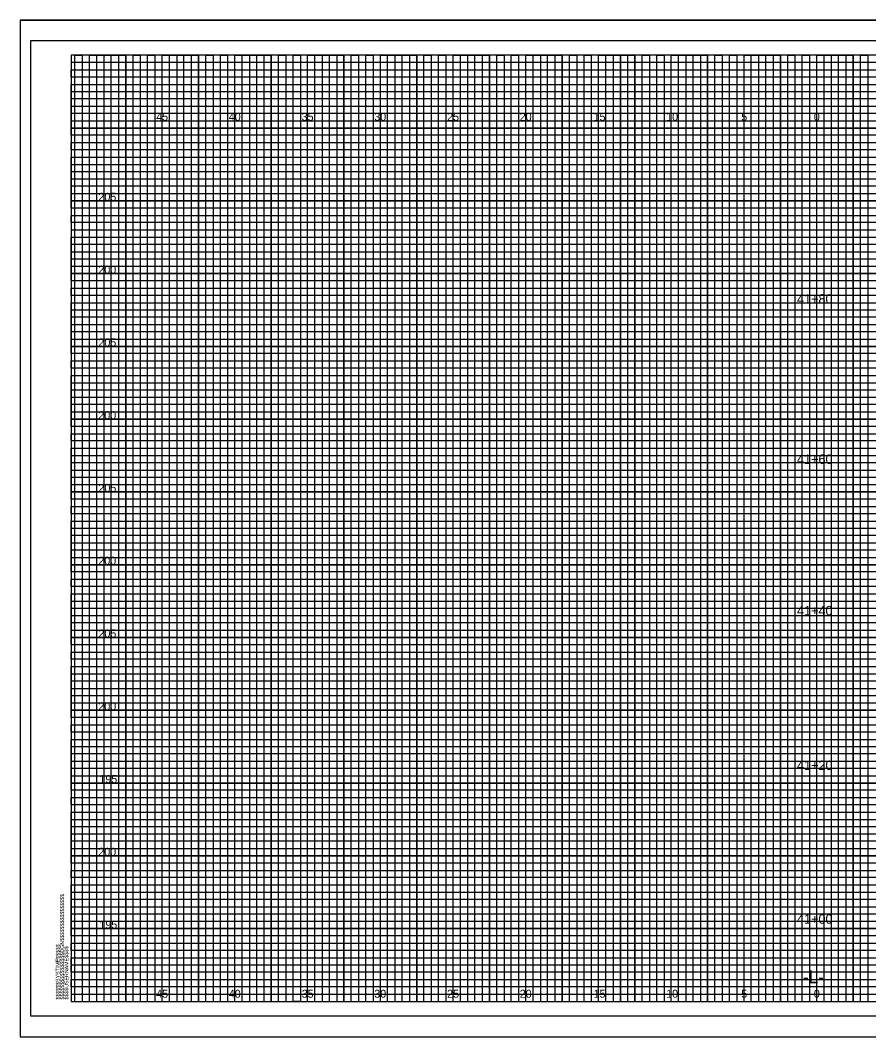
# Model space of a CAD drawing. Extents: x -4 to 103, y -2 to 6583.
# Drawn here: x -3.5 to 54.8, y 3113.9 to 3183.7 of the extents above; entities that cross this region are included whole.
import ezdxf

# ---------------------------------------------------------------- set-up
doc = ezdxf.new("R2010")
doc.units = 0
for name, color, linetype in [('Prop XS Alignment Label', 7, 'Continuous'), ('Prop XS Elevation Labels', 7, 'Continuous'), ('Prop XS Offset Labels', 7, 'Continuous'), ('Prop XS Station Labels', 7, 'Continuous'), ('Sheet Cross Section CELL', 7, 'Continuous'), ('Sheet Cross Section Grid Major CELL', 7, 'Continuous'), ('Sheet Cross Section Grid Middle CELL', 7, 'Continuous'), ('Sheet Cutting Line CELL', 7, 'Continuous'), ('Sheet DOT Grid CELL', 7, 'Continuous'), ('Sheet Plot Border Inside CELL', 7, 'Continuous'), ('Sheet Plot Border Outside CELL', 7, 'Continuous')]:
    doc.layers.add(name, color=color, linetype=linetype)

msp = doc.modelspace()

# ---------------------------------------------------------------- linework, layer by layer
at = {"layer": 'Sheet Cross Section CELL'}
msp.add_lwpolyline([(102.5, 3181.3), (0, 3181.3), (0, 3116.3), (102.5, 3116.3)], close=True, dxfattribs=at)
at = {"layer": 'Sheet Cross Section Grid Major CELL'}
for points in [[(1.25, 3116.3), (1.25, 3181.3), (3.75, 3181.3), (3.75, 3116.3), (6.25, 3116.3), (6.25, 3181.3), (8.75, 3181.3), (8.75, 3116.3), (11.25, 3116.3), (11.25, 3181.3), (13.75, 3181.3), (13.75, 3116.3), (16.25, 3116.3), (16.25, 3181.3), (18.75, 3181.3), (18.75, 3116.3), (21.25, 3116.3), (21.25, 3181.3), (23.75, 3181.3), (23.75, 3116.3), (26.25, 3116.3), (26.25, 3181.3), (28.75, 3181.3), (28.75, 3116.3), (31.25, 3116.3), (31.25, 3181.3), (33.75, 3181.3), (33.75, 3116.3), (36.25, 3116.3), (36.25, 3181.3), (38.75, 3181.3), (38.75, 3116.3), (41.25, 3116.3), (41.25, 3181.3), (43.75, 3181.3), (43.75, 3116.3), (46.25, 3116.3), (46.25, 3181.3), (48.75, 3181.3), (48.75, 3116.3), (51.25, 3116.3), (51.25, 3181.3), (53.75, 3181.3), (53.75, 3116.3)], [(102.5, 3176.3), (0, 3176.3), (0, 3178.8), (74.25, 3178.8)], [(102.5, 3171.3), (0, 3171.3), (0, 3173.8), (102.5, 3173.8)], [(102.5, 3166.3), (0, 3166.3), (0, 3168.8), (102.5, 3168.8)], [(102.5, 3161.3), (0, 3161.3), (0, 3163.8), (102.5, 3163.8)], [(102.5, 3156.3), (0, 3156.3), (0, 3158.8), (102.5, 3158.8)], [(102.5, 3151.3), (0, 3151.3), (0, 3153.8), (102.5, 3153.8)], [(102.5, 3146.3), (0, 3146.3), (0, 3148.8), (102.5, 3148.8)], [(102.5, 3141.3), (0, 3141.3), (0, 3143.8), (102.5, 3143.8)], [(102.5, 3136.3), (0, 3136.3), (0, 3138.8), (102.5, 3138.8)], [(102.5, 3131.3), (0, 3131.3), (0, 3133.8), (102.5, 3133.8)], [(102.5, 3126.3), (0, 3126.3), (0, 3128.8), (102.5, 3128.8)], [(102.5, 3121.3), (0, 3121.3), (0, 3123.8), (102.5, 3123.8)], [(0, 3118.8), (102.5, 3118.8)]]:
    msp.add_lwpolyline(points, dxfattribs=at)
at = {"layer": 'Sheet Cross Section Grid Middle CELL'}
for points in [[(0.25, 3116.3), (0.25, 3181.3), (0.75, 3181.3), (0.75, 3116.3), (1.75, 3116.3), (1.75, 3181.3), (2.25, 3181.3), (2.25, 3116.3), (2.75, 3116.3), (2.75, 3181.3), (3.25, 3181.3), (3.25, 3116.3), (4.25, 3116.3), (4.25, 3181.3), (4.75, 3181.3), (4.75, 3116.3), (5.25, 3116.3), (5.25, 3181.3), (5.75, 3181.3), (5.75, 3116.3), (6.75, 3116.3), (6.75, 3181.3), (7.25, 3181.3), (7.25, 3116.3), (7.75, 3116.3), (7.75, 3181.3), (8.25, 3181.3), (8.25, 3116.3), (9.25, 3116.3), (9.25, 3181.3), (9.75, 3181.3), (9.75, 3116.3), (10.25, 3116.3), (10.25, 3181.3), (10.75, 3181.3), (10.75, 3116.3), (11.75, 3116.3), (11.75, 3181.3), (12.25, 3181.3), (12.25, 3116.3), (12.75, 3116.3), (12.75, 3181.3), (13.25, 3181.3), (13.25, 3116.3), (14.25, 3116.3), (14.25, 3181.3), (14.75, 3181.3), (14.75, 3116.3), (15.75, 3116.3), (15.25, 3116.3), (15.25, 3181.3), (15.75, 3181.3), (15.75, 3116.3), (16.75, 3116.3), (16.75, 3181.3), (17.25, 3181.3), (17.25, 3116.3), (17.75, 3116.3), (17.75, 3181.3), (18.25, 3181.3), (18.25, 3116.3), (19.25, 3116.3), (19.25, 3181.3), (19.75, 3181.3), (19.75, 3116.3), (20.25, 3116.3), (20.25, 3181.3), (20.75, 3181.3), (20.75, 3116.3), (21.75, 3116.3), (21.75, 3181.3), (22.25, 3181.3), (22.25, 3116.3), (22.75, 3116.3), (22.75, 3181.3), (23.25, 3181.3), (23.25, 3116.3), (24.25, 3116.3), (24.25, 3181.3), (24.75, 3181.3), (24.75, 3116.3), (25.25, 3116.3), (25.25, 3181.3), (25.75, 3181.3), (25.75, 3116.3), (26.75, 3116.3), (26.75, 3181.3), (27.25, 3181.3), (27.25, 3116.3), (27.75, 3116.3), (27.75, 3181.3), (28.25, 3181.3), (28.25, 3116.3), (29.25, 3116.3), (29.25, 3181.3), (29.75, 3181.3), (29.75, 3116.3), (30.25, 3116.3), (30.25, 3181.3), (30.75, 3181.3), (30.75, 3116.3)], [(30.75, 3116.3), (31.75, 3116.3), (31.75, 3181.3), (32.25, 3181.3), (32.25, 3116.3), (32.75, 3116.3), (32.75, 3181.3), (33.25, 3181.3), (33.25, 3116.3), (34.25, 3116.3), (34.25, 3181.3), (34.75, 3181.3), (34.75, 3116.3), (35.25, 3116.3), (35.25, 3181.3), (35.75, 3181.3), (35.75, 3116.3), (36.75, 3116.3), (36.75, 3181.3), (37.25, 3181.3), (37.25, 3116.3), (37.75, 3116.3), (37.75, 3181.3), (37.75, 3116.3)], [(38.25, 3181.3), (38.25, 3116.3), (39.25, 3116.3), (39.25, 3181.3), (39.75, 3181.3), (39.75, 3116.3), (40.25, 3116.3), (40.25, 3181.3), (40.75, 3181.3), (40.75, 3116.3), (41.75, 3116.3), (41.75, 3181.3), (42.25, 3181.3), (42.25, 3116.3), (42.75, 3116.3), (42.75, 3181.3), (43.25, 3181.3), (43.25, 3116.3), (43.75, 3116.3), (44.25, 3116.3), (44.25, 3181.3), (44.75, 3181.3), (44.75, 3116.3), (45.25, 3116.3), (45.25, 3181.3), (45.75, 3181.3), (45.75, 3116.3), (46.75, 3116.3), (46.75, 3181.3), (47.25, 3181.3), (47.25, 3116.3), (47.75, 3116.3), (47.75, 3181.3), (48.25, 3181.3), (48.25, 3116.3), (49.25, 3116.3), (49.25, 3181.3), (49.75, 3181.3), (49.75, 3116.3), (50.25, 3116.3), (50.25, 3181.3), (50.75, 3181.3), (50.75, 3116.3), (51.75, 3116.3), (51.75, 3181.3), (52.25, 3181.3), (52.25, 3116.3), (52.75, 3116.3), (52.75, 3181.3), (53.25, 3181.3), (53.25, 3116.3), (54.25, 3116.3), (54.25, 3181.3), (54.75, 3181.3), (54.75, 3116.3), (55.25, 3116.3)], [(0, 3178.3), (0, 3179.3), (74.25, 3179.3), (74.25, 3179.8), (0, 3179.8), (0, 3180.3), (74.25, 3180.3), (74.25, 3180.8), (0, 3180.8)], [(102.5, 3178.3), (0, 3178.3)], [(102.5, 3177.3), (0, 3177.3), (0, 3177.8), (102.5, 3177.8)], [(102.5, 3175.8), (0, 3175.8), (0, 3176.8), (102.5, 3176.8)], [(102.5, 3174.8), (0, 3174.8), (0, 3175.3), (102.5, 3175.3)], [(102.5, 3173.3), (0, 3173.3), (0, 3174.3), (102.5, 3174.3)], [(102.5, 3172.3), (0, 3172.3), (0, 3172.8), (102.5, 3172.8)], [(102.5, 3170.8), (0, 3170.8), (0, 3171.8), (102.5, 3171.8)], [(102.5, 3169.8), (0, 3169.8), (0, 3170.3), (102.5, 3170.3)], [(0, 3169.3), (102.5, 3169.3)], [(102.5, 3168.3), (0, 3168.3)], [(102.5, 3167.3), (0, 3167.3), (0, 3167.8), (102.5, 3167.8)], [(102.5, 3165.8), (0, 3165.8), (0, 3166.8), (102.5, 3166.8)], [(102.5, 3164.8), (0, 3164.8), (0, 3165.3), (102.5, 3165.3)], [(102.5, 3163.3), (0, 3163.3), (0, 3164.3), (102.5, 3164.3)], [(102.5, 3162.3), (0, 3162.3), (0, 3162.8), (102.5, 3162.8)], [(102.5, 3160.8), (0, 3160.8), (0, 3161.8), (102.5, 3161.8)], [(102.5, 3159.8), (0, 3159.8), (0, 3160.3), (102.5, 3160.3)], [(102.5, 3158.3), (0, 3158.3), (0, 3159.3), (102.5, 3159.3)], [(102.5, 3157.3), (0, 3157.3), (0, 3157.8), (102.5, 3157.8)], [(102.5, 3155.8), (0, 3155.8), (0, 3156.8), (102.5, 3156.8)], [(102.5, 3154.8), (0, 3154.8), (0, 3155.3), (102.5, 3155.3)], [(102.5, 3153.3), (0, 3153.3), (0, 3154.3), (102.5, 3154.3)], [(102.5, 3152.3), (0, 3152.3), (0, 3152.8), (102.5, 3152.8)], [(102.5, 3150.8), (0, 3150.8), (0, 3151.8), (102.5, 3151.8)], [(102.5, 3149.8), (0, 3149.8), (0, 3150.3), (102.5, 3150.3)], [(102.5, 3148.3), (0, 3148.3), (0, 3149.3), (102.5, 3149.3)], [(102.5, 3147.3), (0, 3147.3), (0, 3147.8)], [(0, 3147.8), (102.5, 3147.8)], [(102.5, 3145.8), (0, 3145.8), (0, 3146.8), (102.5, 3146.8)], [(102.5, 3144.8), (0, 3144.8), (0, 3145.3), (102.5, 3145.3)], [(102.5, 3143.3), (0, 3143.3), (0, 3144.3), (102.5, 3144.3)], [(102.5, 3142.3), (0, 3142.3), (0, 3142.8), (102.5, 3142.8)], [(102.5, 3140.8), (0, 3140.8), (0, 3141.8), (102.5, 3141.8)], [(102.5, 3139.8), (0, 3139.8), (0, 3140.3), (102.5, 3140.3)], [(102.5, 3138.3), (0, 3138.3), (0, 3139.3), (102.5, 3139.3)], [(102.5, 3137.3), (0, 3137.3), (0, 3137.8), (102.5, 3137.8)], [(102.5, 3135.8), (0, 3135.8), (0, 3136.8), (102.5, 3136.8)], [(102.5, 3134.8), (0, 3134.8), (0, 3135.3), (102.5, 3135.3)], [(102.5, 3133.3), (0, 3133.3), (0, 3134.3), (102.5, 3134.3)], [(102.5, 3132.3), (0, 3132.3), (0, 3132.8), (102.5, 3132.8)], [(102.5, 3130.8), (0, 3130.8), (0, 3131.8), (102.5, 3131.8)], [(102.5, 3129.8), (0, 3129.8), (0, 3130.3), (102.5, 3130.3)], [(102.5, 3128.3), (0, 3128.3), (0, 3129.3), (102.5, 3129.3)], [(102.5, 3127.3), (0, 3127.3), (0, 3127.8), (102.5, 3127.8)], [(102.5, 3125.8), (0, 3125.8), (0, 3126.8), (102.5, 3126.8)], [(102.5, 3124.8), (0, 3124.8), (0, 3125.3), (102.5, 3125.3)], [(102.5, 3123.3), (0, 3123.3), (0, 3124.3), (102.5, 3124.3)], [(102.5, 3122.3), (0, 3122.3), (0, 3122.8), (102.5, 3122.8)], [(102.5, 3120.8), (0, 3120.8), (0, 3121.8), (102.5, 3121.8)], [(102.5, 3119.8), (0, 3119.8), (0, 3120.3), (102.5, 3120.3)], [(102.5, 3118.3), (0, 3118.3), (0, 3119.3), (102.5, 3119.3)], [(102.5, 3117.3), (0, 3117.3), (0, 3117.8), (102.5, 3117.8)], [(0, 3116.8), (102.5, 3116.8)]]:
    msp.add_lwpolyline(points, dxfattribs=at)
at = {"layer": 'Sheet Cutting Line CELL'}
for p, q in [((-3.5, 3183.7), (103.4, 3183.7)), ((-3.5, 3183.7), (-3.5, 3113.875)), ((-3.5, 3113.875), (103.4, 3113.875))]:
    msp.add_line(p, q, dxfattribs=at)
at = {"layer": 'Sheet DOT Grid CELL'}
for p, q in [((1.25, 3116.3), (1.25, 3181.3)), ((3.75, 3116.3), (3.75, 3181.3)), ((6.25, 3116.3), (6.25, 3181.3)), ((8.75, 3116.3), (8.75, 3181.3)), ((11.25, 3116.3), (11.25, 3181.3)), ((13.75, 3116.3), (13.75, 3181.3)), ((16.25, 3116.3), (16.25, 3181.3)), ((18.75, 3116.3), (18.75, 3181.3)), ((21.25, 3116.3), (21.25, 3181.3)), ((23.75, 3116.3), (23.75, 3181.3)), ((26.25, 3116.3), (26.25, 3181.3)), ((28.75, 3116.3), (28.75, 3181.3)), ((31.25, 3116.3), (31.25, 3181.3)), ((33.75, 3116.3), (33.75, 3181.3)), ((36.25, 3116.3), (36.25, 3181.3)), ((38.75, 3116.3), (38.75, 3181.3)), ((41.25, 3116.3), (41.25, 3181.3)), ((43.75, 3116.3), (43.75, 3181.3)), ((46.25, 3116.3), (46.25, 3181.3)), ((48.75, 3116.3), (48.75, 3181.3)), ((51.25, 3116.3), (51.25, 3181.3)), ((53.75, 3116.3), (53.75, 3181.3)), ((0, 3178.8), (74.25, 3178.8)), ((0, 3176.3), (102.5, 3176.3)), ((0, 3173.8), (102.5, 3173.8)), ((0, 3171.3), (102.5, 3171.3)), ((0, 3168.8), (102.5, 3168.8)), ((0, 3166.3), (102.5, 3166.3)), ((0, 3163.8), (102.5, 3163.8)), ((0, 3161.3), (102.5, 3161.3)), ((0, 3158.8), (102.5, 3158.8)), ((0, 3156.3), (102.5, 3156.3)), ((0, 3153.8), (102.5, 3153.8)), ((0, 3151.3), (102.5, 3151.3)), ((0, 3148.8), (102.5, 3148.8)), ((0, 3146.3), (102.5, 3146.3)), ((0, 3143.8), (102.5, 3143.8)), ((0, 3141.3), (102.5, 3141.3)), ((0, 3138.8), (102.5, 3138.8)), ((0, 3136.3), (102.5, 3136.3)), ((0, 3133.8), (102.5, 3133.8)), ((0, 3131.3), (102.5, 3131.3)), ((0, 3128.8), (102.5, 3128.8)), ((0, 3126.3), (102.5, 3126.3)), ((0, 3123.8), (102.5, 3123.8)), ((0, 3121.3), (102.5, 3121.3)), ((0, 3118.8), (102.5, 3118.8))]:
    msp.add_line(p, q, dxfattribs=at)
at = {"layer": 'Sheet Plot Border Inside CELL'}
msp.add_lwpolyline([(103, 3182.3), (-2.8, 3182.3), (-2.8, 3115.3), (103, 3115.3)], close=True, dxfattribs=at)
at = {"layer": 'Sheet Plot Border Outside CELL'}
msp.add_lwpolyline([(103.4, 3183.7), (-3.5, 3183.7), (-3.5, 3113.875), (103.4, 3113.875)], close=True, dxfattribs=at)

# ---------------------------------------------------------------- texts
at = {"layer": 'Prop XS Alignment Label'}
msp.add_text('-L-', height=0.875, dxfattribs=at).set_placement((50.307, 3117.55))
at = {"layer": 'Prop XS Elevation Labels'}
for s, p in [('205', (1.872, 3171.3)), ('200', (1.864, 3166.3)), ('205', (1.872, 3161.3)), ('200', (1.864, 3156.3)), ('205', (1.872, 3151.3)), ('200', (1.864, 3146.3)), ('205', (1.872, 3141.3)), ('200', (1.864, 3136.3)), ('195', (1.938, 3131.3)), ('200', (1.864, 3126.3)), ('195', (1.938, 3121.3))]:
    msp.add_text(s, height=0.55, dxfattribs=at).set_placement(p)
at = {"layer": 'Prop XS Offset Labels'}
for s, p in [('45', (5.84, 3176.8)), ('40', (10.831, 3176.8)), ('35', (15.84, 3176.8)), ('30', (20.831, 3176.8)), ('25', (25.84, 3176.8)), ('20', (30.831, 3176.8)), ('15', (35.906, 3176.8)), ('10', (40.897, 3176.8)), ('5', (46.057, 3176.8)), ('0', (51.049, 3176.8)), ('0', (51.049, 3176.8)), ('45', (5.84, 3116.55)), ('40', (10.831, 3116.55)), ('35', (15.84, 3116.55)), ('30', (20.831, 3116.55)), ('25', (25.84, 3116.55)), ('20', (30.831, 3116.55)), ('15', (35.906, 3116.55)), ('10', (40.897, 3116.55)), ('5', (46.057, 3116.55)), ('0', (51.049, 3116.55)), ('0', (51.049, 3116.55))]:
    msp.add_text(s, height=0.55, dxfattribs=at).set_placement(p)
at = {"layer": 'Prop XS Station Labels'}
for s, p in [('41+80', (49.893, 3164.233)), ('41+60', (49.893, 3153.223)), ('41+40', (49.893, 3142.821)), ('41+20', (49.893, 3132.197)), ('41+00', (49.893, 3121.631))]:
    msp.add_text(s, height=0.65, dxfattribs=at).set_placement(p)
at = {"layer": 'Sheet Cross Section CELL'}
for s, p in [('$$$$$$$$$$$$$$$$DGN$$$$$$$$$$$$$$$$', (-0.5, 3116.425)), ('$$$$$$SYSTIME$$$$$', (-0.797, 3116.425)), ('$$$$USERNAME$$$$', (-0.2, 3116.425))]:
    msp.add_text(s, height=0.2625, rotation=90, dxfattribs=at).set_placement(p)
at = {"layer": 'Sheet Cross Section Grid Major CELL'}
msp.add_text('040397', height=0.0025, rotation=90, dxfattribs=at).set_placement((-0.001, 3181.286))

doc.saveas('drawing.dxf')
